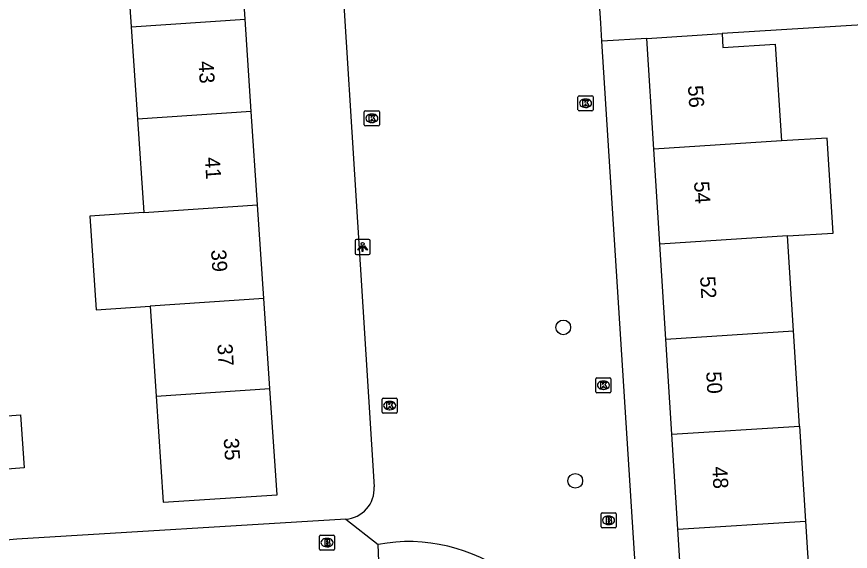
# Model space of a CAD drawing. Extents: x 159689 to 160786, y 387323 to 388339.
# Drawn here: x 160664.3 to 160719.6, y 387706.5 to 387741.9 of the extents above; entities that cross this region are included whole.
import ezdxf

# ---------------------------------------------------------------- set-up
doc = ezdxf.new("R2010")
doc.units = 0
for name, color, linetype in [('IMGEO_Boom', 7, 'Continuous'), ('IMGEO_Brandkraan', 7, 'Continuous'), ('IMGEO_Kolk', 7, 'Continuous'), ('IMGEO_Lichtpunt', 7, 'Continuous'), ('IMGEO_Pand', 7, 'Continuous'), ('IMGEO_Pand_nummerreeks', 7, 'Continuous'), ('IMGEO_Voetpad_open', 7, 'Continuous')]:
    doc.layers.add(name, color=color, linetype=linetype)

msp = doc.modelspace()

# ---------------------------------------------------------------- linework, layer by layer
at = {"layer": 'IMGEO_Boom'}
for centre in [(160700.546, 387721.333), (160701.342, 387711.171)]:
    msp.add_circle(centre, 0.489, dxfattribs=at)
at = {"layer": 'IMGEO_Brandkraan'}
for p, q in [((160703.049, 387708.129), (160703.049, 387708.981)), ((160703.124, 387709.055), (160703.976, 387709.055)), ((160703.537, 387708.835), (160703.562, 387708.835)), ((160704.05, 387708.981), (160704.05, 387708.129)), ((160703.56, 387708.275), (160703.535, 387708.275)), ((160703.976, 387708.055), (160703.124, 387708.055)), ((160684.392, 387706.655), (160684.392, 387707.507)), ((160684.467, 387707.581), (160685.319, 387707.581)), ((160684.88, 387707.361), (160684.905, 387707.361)), ((160685.393, 387707.507), (160685.393, 387706.655)), ((160685.319, 387706.581), (160684.467, 387706.581)), ((160684.903, 387706.801), (160684.878, 387706.801))]:
    msp.add_line(p, q, dxfattribs=at)
for points in [[(160703.049, 387708.129), (160703.049, 387708.981)], [(160703.124, 387709.055), (160703.976, 387709.055)], [(160703.397, 387708.755), (160703.397, 387708.355), (160703.61, 387708.355)], [(160703.628, 387708.755), (160703.397, 387708.755)], [(160704.05, 387708.981), (160704.05, 387708.129)], [(160703.576, 387708.674), (160703.522, 387708.674), (160703.522, 387708.598)], [(160703.522, 387708.598), (160703.575, 387708.598)], [(160703.584, 387708.522), (160703.522, 387708.522), (160703.522, 387708.441)], [(160703.522, 387708.441), (160703.584, 387708.441)], [(160703.976, 387708.055), (160703.124, 387708.055)], [(160684.392, 387706.655), (160684.392, 387707.507)], [(160684.467, 387707.581), (160685.319, 387707.581)], [(160684.74, 387707.281), (160684.74, 387706.881), (160684.953, 387706.881)], [(160684.971, 387707.281), (160684.74, 387707.281)], [(160684.919, 387707.2), (160684.865, 387707.2), (160684.865, 387707.124)], [(160684.865, 387707.124), (160684.918, 387707.124)], [(160685.393, 387707.507), (160685.393, 387706.655)], [(160685.319, 387706.581), (160684.467, 387706.581)], [(160684.927, 387707.048), (160684.865, 387707.048), (160684.865, 387706.967)], [(160684.865, 387706.967), (160684.927, 387706.967)]]:
    msp.add_lwpolyline(points, dxfattribs=at)
for centre, radius, start, end in [((160703.126, 387708.979), 0.0765, 91.552, 178.448), ((160703.126, 387708.979), 0.0765, 91.552, 178.448), ((160703.632, 387708.61), 0.145, 59.4692, 91.5367), ((160703.657, 387708.657), 0.0922, 285.5137, 58.1501), ((160703.974, 387708.979), 0.0765, 1.552, 88.448), ((160703.974, 387708.979), 0.0765, 1.552, 88.448), ((160703.577, 387708.636), 0.0379, 267.8285, 90.9355), ((160703.585, 387708.481), 0.0404, 269.8759, 90.5077), ((160703.616, 387708.606), 0.251, 268.6676, 293.5347), ((160703.662, 387708.465), 0.105, 301.3115, 78.989), ((160703.126, 387708.131), 0.0765, 181.552, 268.448), ((160703.126, 387708.131), 0.0765, 181.552, 268.448), ((160703.974, 387708.131), 0.0765, 271.552, 358.448), ((160703.974, 387708.131), 0.0765, 271.552, 358.448), ((160684.469, 387707.505), 0.0765, 91.552, 178.448), ((160684.469, 387707.505), 0.0765, 91.552, 178.448), ((160684.92, 387707.162), 0.0379, 267.8285, 90.9355), ((160684.975, 387707.136), 0.145, 59.4692, 91.5367), ((160685, 387707.183), 0.0922, 285.5137, 58.1501), ((160685.005, 387706.991), 0.105, 301.3115, 78.989), ((160685.317, 387707.505), 0.0765, 1.552, 88.448), ((160685.317, 387707.505), 0.0765, 1.552, 88.448), ((160684.469, 387706.657), 0.0765, 181.552, 268.448), ((160684.469, 387706.657), 0.0765, 181.552, 268.448), ((160684.928, 387707.007), 0.0404, 269.8759, 90.5077), ((160684.959, 387707.132), 0.251, 268.6676, 293.5347), ((160685.317, 387706.657), 0.0765, 271.552, 358.448), ((160685.317, 387706.657), 0.0765, 271.552, 358.448)]:
    msp.add_arc(centre, radius, start, end, dxfattribs=at)
for centre, major_axis, ratio, start_param, end_param in [((160703.536, 387708.555), (-0.387, 0.002), 0.722429, 4.712389, 7.853982), ((160703.561, 387708.555), (-0.39, 0.002), 0.717154, 1.570796, 4.712389), ((160684.879, 387707.081), (-0.387, 0.002), 0.722429, 4.712389, 7.853982), ((160684.904, 387707.081), (-0.39, 0.002), 0.717154, 1.570796, 4.712389)]:
    msp.add_ellipse(centre, major_axis=major_axis, ratio=ratio, start_param=start_param, end_param=end_param, dxfattribs=at)
at = {"layer": 'IMGEO_Kolk'}
for p, q in [((160701.524, 387735.75), (160701.524, 387736.602)), ((160701.599, 387736.676), (160702.451, 387736.676)), ((160702.012, 387736.456), (160702.037, 387736.456)), ((160702.525, 387736.602), (160702.525, 387735.75)), ((160702.035, 387735.896), (160702.01, 387735.896)), ((160687.365, 387734.755), (160687.365, 387735.607)), ((160687.44, 387735.681), (160688.292, 387735.681)), ((160687.853, 387735.461), (160687.878, 387735.461)), ((160688.366, 387735.607), (160688.366, 387734.755)), ((160702.451, 387735.676), (160701.599, 387735.676)), ((160687.876, 387734.901), (160687.851, 387734.901)), ((160688.292, 387734.681), (160687.44, 387734.681)), ((160702.708, 387717.076), (160702.708, 387717.928)), ((160702.783, 387718.002), (160703.635, 387718.002)), ((160703.196, 387717.782), (160703.221, 387717.782)), ((160703.709, 387717.928), (160703.709, 387717.076)), ((160703.219, 387717.222), (160703.194, 387717.222)), ((160688.544, 387715.729), (160688.544, 387716.581)), ((160688.619, 387716.655), (160689.471, 387716.655)), ((160689.545, 387716.581), (160689.545, 387715.729)), ((160703.635, 387717.002), (160702.783, 387717.002)), ((160689.032, 387716.435), (160689.057, 387716.435)), ((160689.471, 387715.655), (160688.619, 387715.655)), ((160689.055, 387715.875), (160689.03, 387715.875))]:
    msp.add_line(p, q, dxfattribs=at)
for points in [[(160701.524, 387735.75), (160701.524, 387736.602)], [(160701.599, 387736.676), (160702.451, 387736.676)], [(160701.845, 387736.376), (160701.968, 387736.376), (160701.968, 387736.225), (160702.098, 387736.376), (160702.262, 387736.376), (160702.116, 387736.225), (160702.269, 387735.976), (160702.117, 387735.976), (160702.032, 387736.14), (160701.968, 387736.073), (160701.968, 387735.976), (160701.845, 387735.976), (160701.845, 387736.376)], [(160702.525, 387736.602), (160702.525, 387735.75)], [(160687.365, 387734.755), (160687.365, 387735.607)], [(160687.44, 387735.681), (160688.292, 387735.681)], [(160687.686, 387735.381), (160687.809, 387735.381), (160687.809, 387735.23), (160687.939, 387735.381), (160688.103, 387735.381), (160687.957, 387735.23), (160688.11, 387734.981), (160687.958, 387734.981), (160687.873, 387735.145), (160687.809, 387735.078), (160687.809, 387734.981), (160687.686, 387734.981), (160687.686, 387735.381)], [(160688.366, 387735.607), (160688.366, 387734.755)], [(160702.451, 387735.676), (160701.599, 387735.676)], [(160688.292, 387734.681), (160687.44, 387734.681)], [(160702.708, 387717.076), (160702.708, 387717.928)], [(160702.783, 387718.002), (160703.635, 387718.002)], [(160703.029, 387717.702), (160703.152, 387717.702), (160703.152, 387717.551), (160703.282, 387717.702), (160703.446, 387717.702), (160703.3, 387717.551), (160703.453, 387717.302), (160703.301, 387717.302), (160703.216, 387717.466), (160703.152, 387717.399), (160703.152, 387717.302), (160703.029, 387717.302), (160703.029, 387717.702)], [(160703.709, 387717.928), (160703.709, 387717.076)], [(160688.544, 387715.729), (160688.544, 387716.581)], [(160688.619, 387716.655), (160689.471, 387716.655)], [(160689.545, 387716.581), (160689.545, 387715.729)], [(160703.635, 387717.002), (160702.783, 387717.002)], [(160688.865, 387716.355), (160688.988, 387716.355), (160688.988, 387716.204), (160689.118, 387716.355), (160689.282, 387716.355), (160689.136, 387716.204), (160689.289, 387715.955), (160689.137, 387715.955), (160689.052, 387716.119), (160688.988, 387716.052), (160688.988, 387715.955), (160688.865, 387715.955), (160688.865, 387716.355)], [(160689.471, 387715.655), (160688.619, 387715.655)]]:
    msp.add_lwpolyline(points, dxfattribs=at)
for centre, start, end in [((160701.601, 387736.6), 91.552, 178.448), ((160701.601, 387736.6), 91.552, 178.448), ((160702.449, 387736.6), 1.552, 88.448), ((160702.449, 387736.6), 1.552, 88.448), ((160687.442, 387735.605), 91.552, 178.448), ((160687.442, 387735.605), 91.552, 178.448), ((160688.29, 387735.605), 1.552, 88.448), ((160688.29, 387735.605), 1.552, 88.448), ((160701.601, 387735.752), 181.552, 268.448), ((160701.601, 387735.752), 181.552, 268.448), ((160702.449, 387735.752), 271.552, 358.448), ((160702.449, 387735.752), 271.552, 358.448), ((160687.442, 387734.757), 181.552, 268.448), ((160687.442, 387734.757), 181.552, 268.448), ((160688.29, 387734.757), 271.552, 358.448), ((160688.29, 387734.757), 271.552, 358.448), ((160702.785, 387717.926), 91.552, 178.448), ((160702.785, 387717.926), 91.552, 178.448), ((160703.633, 387717.926), 1.552, 88.448), ((160703.633, 387717.926), 1.552, 88.448), ((160702.785, 387717.078), 181.552, 268.448), ((160702.785, 387717.078), 181.552, 268.448), ((160703.633, 387717.078), 271.552, 358.448), ((160703.633, 387717.078), 271.552, 358.448), ((160688.621, 387716.579), 91.552, 178.448), ((160688.621, 387716.579), 91.552, 178.448), ((160689.469, 387716.579), 1.552, 88.448), ((160689.469, 387716.579), 1.552, 88.448), ((160688.621, 387715.731), 181.552, 268.448), ((160688.621, 387715.731), 181.552, 268.448), ((160689.469, 387715.731), 271.552, 358.448), ((160689.469, 387715.731), 271.552, 358.448)]:
    msp.add_arc(centre, 0.0765, start, end, dxfattribs=at)
for centre, major_axis, ratio, start_param, end_param in [((160702.011, 387736.176), (-0.387, 0.002), 0.722429, 4.712389, 7.853982), ((160702.036, 387736.176), (-0.39, 0.002), 0.717154, 1.570796, 4.712389), ((160687.852, 387735.181), (-0.387, 0.002), 0.722429, 4.712389, 7.853982), ((160687.877, 387735.181), (-0.39, 0.002), 0.717154, 1.570796, 4.712389), ((160703.195, 387717.502), (-0.387, 0.002), 0.722429, 4.712389, 7.853982), ((160703.22, 387717.502), (-0.39, 0.002), 0.717154, 1.570796, 4.712389), ((160689.031, 387716.155), (-0.387, 0.002), 0.722429, 4.712389, 7.853982), ((160689.056, 387716.155), (-0.39, 0.002), 0.717154, 1.570796, 4.712389)]:
    msp.add_ellipse(centre, major_axis=major_axis, ratio=ratio, start_param=start_param, end_param=end_param, dxfattribs=at)
at = {"layer": 'IMGEO_Lichtpunt'}
for p, q in [((160686.755, 387727.064), (160686.755, 387726.257)), ((160686.755, 387727.064), (160686.755, 387726.257)), ((160687.657, 387727.159), (160686.849, 387727.159)), ((160687.657, 387727.159), (160686.849, 387727.159)), ((160687.751, 387726.257), (160687.751, 387727.064)), ((160687.751, 387726.257), (160687.751, 387727.064)), ((160686.849, 387726.163), (160687.657, 387726.163)), ((160686.849, 387726.163), (160687.657, 387726.163))]:
    msp.add_line(p, q, dxfattribs=at)
for points in [[(160687.129, 387726.728), (160687.168, 387726.7), (160686.98, 387726.438), (160686.942, 387726.465), (160687.129, 387726.728)], [(160687.231, 387726.68), (160687.278, 387726.68), (160687.278, 387726.358), (160687.231, 387726.358), (160687.231, 387726.68)], [(160687.341, 387726.7), (160687.379, 387726.727), (160687.566, 387726.465), (160687.527, 387726.437), (160687.341, 387726.7)]]:
    msp.add_lwpolyline(points, dxfattribs=at)
msp.add_circle((160687.254, 387726.862), 0.0994, dxfattribs=at)
for centre, start, end in [((160686.849, 387727.064), 90, 180), ((160686.849, 387727.064), 90, 180), ((160687.657, 387727.064), 0, 90), ((160687.657, 387727.064), 0, 90), ((160686.849, 387726.257), 180, 270), ((160686.849, 387726.257), 180, 270), ((160687.657, 387726.257), 270, 0), ((160687.657, 387726.257), 270, 360)]:
    msp.add_arc(centre, 0.0946, start, end, dxfattribs=at)
at = {"layer": 'IMGEO_Pand'}
for points in [[(160671.507, 387747.443), (160671.923, 387741.238)], [(160679.465, 387741.744), (160679.264, 387744.744), (160680.35, 387744.744), (160680.142, 387747.771), (160679.063, 387747.738), (160679.049, 387747.949)], [(160671.923, 387741.238), (160679.465, 387741.744)], [(160679.876, 387735.628), (160679.465, 387741.744)], [(160671.923, 387741.238), (160672.334, 387735.122)], [(160706.083, 387740.474), (160711.07, 387740.791)], [(160711.07, 387740.791), (160711.129, 387739.874), (160714.596, 387740.094), (160715.003, 387733.682)], [(160706.548, 387733.145), (160706.083, 387740.474)], [(160679.876, 387735.628), (160672.334, 387735.122)], [(160680.291, 387729.451), (160679.876, 387735.628)], [(160672.334, 387735.122), (160672.749, 387728.945)], [(160715.003, 387733.682), (160706.548, 387733.145)], [(160715.403, 387727.389), (160718.436, 387727.582), (160718.036, 387733.875), (160715.003, 387733.682)], [(160706.948, 387726.852), (160706.548, 387733.145)], [(160672.749, 387728.945), (160680.291, 387729.451)], [(160680.708, 387723.246), (160680.291, 387729.451)], [(160672.749, 387728.945), (160669.17, 387728.704), (160669.587, 387722.499), (160673.166, 387722.74)], [(160715.403, 387727.389), (160706.948, 387726.852)], [(160715.802, 387721.095), (160715.403, 387727.389)], [(160707.347, 387720.558), (160706.948, 387726.852)], [(160680.708, 387723.246), (160673.166, 387722.74)], [(160681.108, 387717.285), (160680.708, 387723.246)], [(160673.166, 387722.74), (160673.566, 387716.779)], [(160707.347, 387720.558), (160715.802, 387721.095)], [(160716.202, 387714.802), (160715.802, 387721.095)], [(160707.747, 387714.265), (160707.347, 387720.558)], [(160673.566, 387716.779), (160681.108, 387717.285)], [(160673.566, 387716.779), (160674.038, 387709.748), (160681.58, 387710.254), (160681.108, 387717.285)], [(160662.013, 387715.081), (160661.993, 387715.349), (160664.574, 387715.541), (160664.836, 387712.028), (160662.254, 387711.836)], [(160707.747, 387714.265), (160716.202, 387714.802)], [(160708.146, 387707.972), (160707.747, 387714.265)], [(160716.202, 387714.802), (160716.601, 387708.509)], [(160708.146, 387707.972), (160716.601, 387708.509)], [(160716.601, 387708.509), (160717.001, 387702.215)], [(160708.546, 387701.678), (160708.146, 387707.972)]]:
    msp.add_lwpolyline(points, dxfattribs=at)
at = {"layer": 'IMGEO_Voetpad_open'}
for points in [[(160684.684, 387763.726), (160688.02, 387710.775)], [(160703.105, 387740.283), (160703.028, 387741.488), (160702.945, 387742.784)], [(160726.502, 387741.024), (160726.454, 387741.735), (160711.07, 387740.791)], [(160706.083, 387740.474), (160703.105, 387740.283)], [(160706.117, 387693.195), (160703.105, 387740.283)], [(160686.134, 387708.636), (160664.33, 387707.306)], [(160686.134, 387708.636), (160688.291, 387706.962)], [(160664.33, 387707.306), (160657.076, 387706.614)], [(160688.321, 387705.857), (160688.291, 387706.962)]]:
    msp.add_lwpolyline(points, dxfattribs=at)
for centre, radius, start, end in [((160686.011, 387710.645), 2.013, 273.5047, 3.6887), ((160690.318, 387695.977), 11.17, 5.2374, 100.4575)]:
    msp.add_arc(centre, radius, start, end, dxfattribs=at)

# ---------------------------------------------------------------- texts
at = {"layer": 'IMGEO_Pand_nummerreeks'}
for s, rotation, p in [('43', 273.8414, (160676.367, 387738.939)), ('56', 273.6327, (160708.807, 387737.336)), ('41', 273.8414, (160676.793, 387732.586)), ('54', 273.6323, (160709.21, 387730.983)), ('39', 273.8386, (160677.205, 387726.459)), ('52', 273.6311, (160709.61, 387724.693)), ('37', 273.8414, (160677.624, 387720.219)), ('50', 273.6333, (160710.009, 387718.393)), ('35', 273.8414, (160678.043, 387713.979)), ('48', 273.6321, (160710.409, 387712.1))]:
    msp.add_text(s, height=1, rotation=rotation, dxfattribs=at).set_placement(p)

doc.saveas('drawing.dxf')
